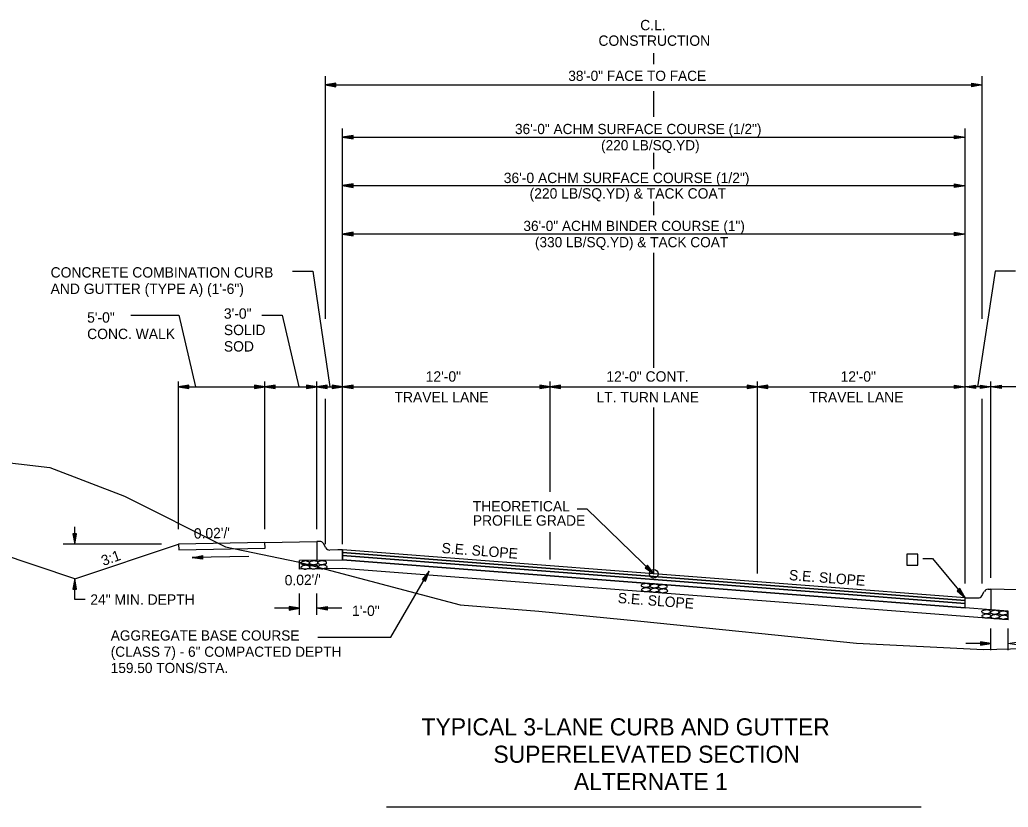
# Model space of a CAD drawing. Extents: x 1001270 to 1003428, y 1840152 to 1842912.
# Drawn here: x 1002318.6 to 1002375.8, y 1842806.4 to 1842851.9 of the extents above; entities that cross this region are included whole.
import ezdxf

# ---------------------------------------------------------------- set-up
doc = ezdxf.new("R2010")
doc.units = 0
for name, color, linetype in [('1', 7, 'Continuous'), ('19', 7, 'Continuous'), ('20', 7, 'Continuous'), ('8', 7, 'Continuous'), ('Level 1', 7, 'Continuous')]:
    doc.layers.add(name, color=color, linetype=linetype)

# ---------------------------------------------------------------- blocks, each defined once
blk = doc.blocks.new('TM')
at = {"layer": '8'}
for p, q in [((-120.309, 21.181), (-119.787, -20.829)), ((0, 0), (-120.309, 21.181)), ((-31.382, 2.945), (-120.176, 10.512)), ((-119.787, -20.829), (0, 0)), ((-119.911, -10.826), (-31.307, -3.057))]:
    blk.add_line(p, q, dxfattribs=at)
blk = doc.blocks.new('ROCKS')
at = {"layer": '1'}
blk.add_spline([(0.013, 0.06), (0.053, 0.053), (0.107, 0.033), (0.133, 0.013), (0.133, -0.007), (0.12, -0.033), (0.107, -0.04), (0.073, -0.053), (0.033, -0.067), (0.013, -0.067), (-0.02, -0.06), (-0.06, -0.053), (-0.087, -0.047), (-0.113, -0.02), (-0.113, -0.007), (-0.107, 0.02), (-0.087, 0.033), (-0.067, 0.047), (-0.033, 0.053), (-0.02, 0.06), (0.013, 0.06)], degree=3, dxfattribs=at)

msp = doc.modelspace()

# ---------------------------------------------------------------- linework, layer by layer
at = {"layer": '19'}
for p, q in [((1002355.292, 1842849.366), (1002355.292, 1842850.017)), ((1002336.292, 1842834.641), (1002336.292, 1842848.676)), ((1002336.892, 1842848.281), (1002336.292, 1842848.176)), ((1002336.892, 1842848.226), (1002336.452, 1842848.191)), ((1002336.892, 1842848.071), (1002336.892, 1842848.281)), ((1002373.692, 1842848.071), (1002373.692, 1842848.281)), ((1002373.692, 1842848.281), (1002374.292, 1842848.176)), ((1002373.692, 1842848.226), (1002374.132, 1842848.191)), ((1002374.292, 1842834.641), (1002374.292, 1842848.676)), ((1002336.292, 1842848.176), (1002374.292, 1842848.176)), ((1002336.292, 1842848.176), (1002336.892, 1842848.071)), ((1002336.452, 1842848.161), (1002336.892, 1842848.121)), ((1002355.292, 1842846.324), (1002355.292, 1842847.806)), ((1002374.292, 1842848.176), (1002373.692, 1842848.071)), ((1002374.132, 1842848.161), (1002373.692, 1842848.121)), ((1002337.292, 1842821.597), (1002337.292, 1842845.649)), ((1002373.292, 1842819.318), (1002373.292, 1842845.649)), ((1002337.892, 1842845.253), (1002337.292, 1842845.149)), ((1002337.292, 1842845.149), (1002337.892, 1842845.043)), ((1002337.292, 1842845.149), (1002373.292, 1842845.149)), ((1002337.892, 1842845.198), (1002337.452, 1842845.164)), ((1002337.452, 1842845.134), (1002337.892, 1842845.093)), ((1002337.892, 1842845.043), (1002337.892, 1842845.253)), ((1002372.692, 1842845.043), (1002372.692, 1842845.253)), ((1002372.692, 1842845.253), (1002373.292, 1842845.149)), ((1002372.692, 1842845.198), (1002373.132, 1842845.164)), ((1002373.292, 1842845.149), (1002372.692, 1842845.043)), ((1002373.132, 1842845.134), (1002372.692, 1842845.093)), ((1002355.292, 1842843.287), (1002355.292, 1842844.251)), ((1002337.892, 1842842.447), (1002337.292, 1842842.342)), ((1002337.292, 1842842.342), (1002337.892, 1842842.237)), ((1002373.292, 1842842.341), (1002337.292, 1842842.341)), ((1002337.892, 1842842.392), (1002337.452, 1842842.357)), ((1002337.452, 1842842.327), (1002337.892, 1842842.287)), ((1002337.892, 1842842.237), (1002337.892, 1842842.447)), ((1002372.692, 1842842.235), (1002372.692, 1842842.445)), ((1002372.692, 1842842.445), (1002373.292, 1842842.34)), ((1002372.692, 1842842.39), (1002373.132, 1842842.355)), ((1002373.292, 1842842.34), (1002372.692, 1842842.235)), ((1002373.132, 1842842.325), (1002372.692, 1842842.285)), ((1002355.292, 1842840.626), (1002355.292, 1842841.416)), ((1002337.892, 1842839.647), (1002337.292, 1842839.542)), ((1002337.892, 1842839.437), (1002337.892, 1842839.647)), ((1002372.692, 1842839.435), (1002372.692, 1842839.645)), ((1002372.692, 1842839.645), (1002373.292, 1842839.54)), ((1002337.292, 1842839.542), (1002337.892, 1842839.437)), ((1002373.292, 1842839.542), (1002337.292, 1842839.542)), ((1002337.892, 1842839.592), (1002337.452, 1842839.557)), ((1002337.452, 1842839.527), (1002337.892, 1842839.487)), ((1002372.692, 1842839.59), (1002373.132, 1842839.555)), ((1002373.292, 1842839.54), (1002372.692, 1842839.435)), ((1002373.132, 1842839.525), (1002372.692, 1842839.485)), ((1002355.292, 1842832.965), (1002355.292, 1842838.453)), ((1002334.382, 1842837.391), (1002335.561, 1842837.391)), ((1002335.561, 1842837.391), (1002336.549, 1842830.699)), ((1002375.033, 1842837.391), (1002374.018, 1842830.699)), ((1002376.212, 1842837.391), (1002375.033, 1842837.391)), ((1002325.033, 1842834.856), (1002327.815, 1842834.856)), ((1002327.815, 1842834.856), (1002328.771, 1842830.699)), ((1002332.618, 1842834.856), (1002333.797, 1842834.856)), ((1002333.797, 1842834.856), (1002334.754, 1842830.699)), ((1002355.292, 1842831.807), (1002355.292, 1842832.965)), ((1002327.792, 1842822.452), (1002327.792, 1842830.999)), ((1002328.392, 1842830.804), (1002327.792, 1842830.699)), ((1002327.792, 1842830.699), (1002337.292, 1842830.699)), ((1002327.792, 1842830.699), (1002328.392, 1842830.594)), ((1002328.392, 1842830.749), (1002327.952, 1842830.714)), ((1002327.952, 1842830.684), (1002328.392, 1842830.644)), ((1002328.392, 1842830.594), (1002328.392, 1842830.804)), ((1002332.192, 1842830.804), (1002332.192, 1842830.594)), ((1002332.792, 1842830.699), (1002332.192, 1842830.804)), ((1002332.632, 1842830.714), (1002332.192, 1842830.749)), ((1002332.192, 1842830.594), (1002332.792, 1842830.699)), ((1002332.192, 1842830.644), (1002332.632, 1842830.684)), ((1002332.792, 1842822.452), (1002332.792, 1842830.999)), ((1002333.392, 1842830.804), (1002332.792, 1842830.699)), ((1002332.792, 1842830.699), (1002333.392, 1842830.594)), ((1002333.392, 1842830.749), (1002332.952, 1842830.714)), ((1002332.952, 1842830.684), (1002333.392, 1842830.644)), ((1002333.392, 1842830.594), (1002333.392, 1842830.804)), ((1002335.192, 1842830.804), (1002335.192, 1842830.594)), ((1002335.792, 1842830.699), (1002335.192, 1842830.804)), ((1002335.632, 1842830.714), (1002335.192, 1842830.749)), ((1002335.192, 1842830.594), (1002335.792, 1842830.699)), ((1002335.192, 1842830.644), (1002335.632, 1842830.684)), ((1002335.792, 1842822.452), (1002335.792, 1842830.999)), ((1002336.392, 1842830.804), (1002335.792, 1842830.699)), ((1002335.792, 1842830.699), (1002336.392, 1842830.594)), ((1002336.392, 1842830.749), (1002335.952, 1842830.714)), ((1002335.952, 1842830.684), (1002336.392, 1842830.644)), ((1002336.392, 1842830.594), (1002336.392, 1842830.804)), ((1002336.692, 1842830.804), (1002336.692, 1842830.594)), ((1002337.292, 1842830.699), (1002336.692, 1842830.804)), ((1002337.132, 1842830.714), (1002336.692, 1842830.749)), ((1002336.692, 1842830.594), (1002337.292, 1842830.699)), ((1002336.692, 1842830.644), (1002337.132, 1842830.684)), ((1002337.892, 1842830.804), (1002337.292, 1842830.699)), ((1002337.292, 1842830.699), (1002337.892, 1842830.594)), ((1002337.292, 1842830.699), (1002349.292, 1842830.699)), ((1002337.892, 1842830.749), (1002337.452, 1842830.714)), ((1002337.452, 1842830.684), (1002337.892, 1842830.644)), ((1002337.892, 1842830.594), (1002337.892, 1842830.804)), ((1002348.692, 1842830.804), (1002348.692, 1842830.594)), ((1002349.292, 1842830.699), (1002348.692, 1842830.804)), ((1002349.132, 1842830.714), (1002348.692, 1842830.749)), ((1002348.692, 1842830.594), (1002349.292, 1842830.699)), ((1002348.692, 1842830.644), (1002349.132, 1842830.684)), ((1002349.292, 1842824.616), (1002349.292, 1842830.999)), ((1002349.892, 1842830.804), (1002349.292, 1842830.699)), ((1002349.292, 1842830.699), (1002349.892, 1842830.594)), ((1002349.292, 1842830.699), (1002361.292, 1842830.699)), ((1002349.892, 1842830.749), (1002349.452, 1842830.714)), ((1002349.452, 1842830.684), (1002349.892, 1842830.644)), ((1002349.892, 1842830.594), (1002349.892, 1842830.804)), ((1002360.692, 1842830.804), (1002360.692, 1842830.594)), ((1002361.292, 1842830.699), (1002360.692, 1842830.804)), ((1002361.132, 1842830.714), (1002360.692, 1842830.749)), ((1002360.692, 1842830.594), (1002361.292, 1842830.699)), ((1002360.692, 1842830.644), (1002361.132, 1842830.684)), ((1002361.292, 1842819.894), (1002361.292, 1842830.999)), ((1002361.892, 1842830.804), (1002361.292, 1842830.699)), ((1002361.292, 1842830.699), (1002361.892, 1842830.594)), ((1002361.292, 1842830.699), (1002373.292, 1842830.699)), ((1002361.892, 1842830.749), (1002361.452, 1842830.714)), ((1002361.452, 1842830.684), (1002361.892, 1842830.644)), ((1002361.892, 1842830.594), (1002361.892, 1842830.804)), ((1002372.692, 1842830.594), (1002372.692, 1842830.804)), ((1002372.692, 1842830.804), (1002373.292, 1842830.699)), ((1002372.692, 1842830.749), (1002373.132, 1842830.714)), ((1002373.292, 1842830.699), (1002372.692, 1842830.594)), ((1002373.132, 1842830.684), (1002372.692, 1842830.644)), ((1002373.292, 1842830.699), (1002373.892, 1842830.804)), ((1002382.792, 1842830.699), (1002373.292, 1842830.699)), ((1002373.892, 1842830.594), (1002373.292, 1842830.699)), ((1002373.452, 1842830.714), (1002373.892, 1842830.749)), ((1002373.892, 1842830.644), (1002373.452, 1842830.684)), ((1002373.892, 1842830.804), (1002373.892, 1842830.594)), ((1002374.192, 1842830.594), (1002374.192, 1842830.804)), ((1002374.192, 1842830.804), (1002374.792, 1842830.699)), ((1002374.192, 1842830.749), (1002374.632, 1842830.714)), ((1002374.792, 1842830.699), (1002374.192, 1842830.594)), ((1002374.632, 1842830.684), (1002374.192, 1842830.644)), ((1002374.792, 1842819.647), (1002374.792, 1842830.999)), ((1002374.792, 1842830.699), (1002375.392, 1842830.804)), ((1002375.392, 1842830.594), (1002374.792, 1842830.699)), ((1002374.952, 1842830.714), (1002375.392, 1842830.749)), ((1002375.392, 1842830.644), (1002374.952, 1842830.684)), ((1002375.392, 1842830.804), (1002375.392, 1842830.594)), ((1002336.292, 1842821.597), (1002336.292, 1842830.004)), ((1002374.292, 1842819.318), (1002374.292, 1842830.004)), ((1002355.292, 1842819.882), (1002355.292, 1842829.511)), ((1002321.796, 1842819.593), (1002299.713, 1842826.954)), ((1002321.796, 1842821.593), (1002321.796, 1842822.596)), ((1002321.901, 1842822.193), (1002321.691, 1842822.193)), ((1002321.691, 1842822.193), (1002321.796, 1842821.593)), ((1002321.741, 1842822.193), (1002321.781, 1842821.753)), ((1002321.796, 1842821.593), (1002321.901, 1842822.193)), ((1002321.811, 1842821.753), (1002321.846, 1842822.193)), ((1002349.292, 1842820.699), (1002349.292, 1842822.288)), ((1002326.807, 1842821.593), (1002321.126, 1842821.593)), ((1002321.796, 1842819.593), (1002327.795, 1842821.593)), ((1002332.794, 1842821.693), (1002327.795, 1842821.593)), ((1002327.795, 1842821.593), (1002327.808, 1842821.26)), ((1002327.808, 1842821.26), (1002332.807, 1842821.36)), ((1002332.794, 1842821.693), (1002335.792, 1842821.753)), ((1002332.807, 1842821.36), (1002332.794, 1842821.693)), ((1002332.794, 1842821.693), (1002332.794, 1842821.693)), ((1002335.959, 1842821.753), (1002335.792, 1842821.753)), ((1002335.792, 1842821.753), (1002335.792, 1842821.419)), ((1002335.792, 1842821.419), (1002335.792, 1842821.238)), ((1002336.321, 1842821.377), (1002336.175, 1842821.628)), ((1002335.792, 1842821.238), (1002335.792, 1842820.658)), ((1002337.008, 1842821.262), (1002336.542, 1842821.253)), ((1002337.292, 1842821.268), (1002337.008, 1842821.262)), ((1002337.008, 1842821.262), (1002337.008, 1842821.262)), ((1002337.008, 1842821.262), (1002337.008, 1842821.262)), ((1002335.792, 1842820.658), (1002334.792, 1842820.638)), ((1002334.792, 1842820.138), (1002334.792, 1842820.638)), ((1002335.792, 1842820.658), (1002337.292, 1842820.688)), ((1002354.934, 1842820.374), (1002354.789, 1842820.223)), ((1002354.789, 1842820.223), (1002355.292, 1842819.882)), ((1002354.823, 1842820.254), (1002355.166, 1842819.983)), ((1002355.185, 1842820), (1002354.9, 1842820.332)), ((1002355.292, 1842819.882), (1002354.934, 1842820.374)), ((1002337.255, 1842820.187), (1002334.792, 1842820.138)), ((1002340.069, 1842816.205), (1002342.291, 1842820.022)), ((1002342.291, 1842820.022), (1002341.899, 1842819.556)), ((1002342.201, 1842819.89), (1002341.947, 1842819.532)), ((1002342.038, 1842819.477), (1002342.225, 1842819.876)), ((1002342.08, 1842819.452), (1002342.291, 1842820.022)), ((1002321.796, 1842819.593), (1002321.691, 1842818.993)), ((1002321.781, 1842819.433), (1002321.746, 1842818.993)), ((1002321.901, 1842818.993), (1002321.796, 1842819.593)), ((1002321.796, 1842818.387), (1002321.796, 1842819.593)), ((1002321.851, 1842818.993), (1002321.811, 1842819.433)), ((1002341.899, 1842819.556), (1002342.08, 1842819.452)), ((1002321.691, 1842818.993), (1002321.901, 1842818.993)), ((1002334.792, 1842817.503), (1002334.792, 1842818.741)), ((1002335.792, 1842817.503), (1002335.792, 1842818.741)), ((1002372.994, 1842819.027), (1002372.833, 1842818.894)), ((1002372.833, 1842818.894), (1002373.292, 1842818.496)), ((1002372.87, 1842818.921), (1002373.179, 1842818.611)), ((1002373.2, 1842818.625), (1002372.956, 1842818.989)), ((1002373.292, 1842818.496), (1002372.994, 1842819.027)), ((1002373.292, 1842818.496), (1002373.576, 1842818.49)), ((1002373.576, 1842818.49), (1002373.576, 1842818.49)), ((1002373.576, 1842818.49), (1002373.576, 1842818.49)), ((1002373.576, 1842818.49), (1002374.042, 1842818.481)), ((1002374.263, 1842818.605), (1002374.409, 1842818.856)), ((1002374.626, 1842818.981), (1002374.792, 1842818.981)), ((1002374.792, 1842818.981), (1002374.792, 1842818.647)), ((1002377.793, 1842818.921), (1002374.792, 1842818.981)), ((1002374.792, 1842818.647), (1002374.792, 1842818.466)), ((1002322.396, 1842818.387), (1002321.796, 1842818.387)), ((1002334.192, 1842817.986), (1002334.192, 1842817.776)), ((1002334.792, 1842817.881), (1002334.192, 1842817.986)), ((1002334.192, 1842817.986), (1002334.192, 1842817.776)), ((1002334.792, 1842817.881), (1002334.192, 1842817.986)), ((1002334.632, 1842817.896), (1002334.192, 1842817.931)), ((1002334.632, 1842817.896), (1002334.192, 1842817.931)), ((1002335.792, 1842817.881), (1002336.392, 1842817.986)), ((1002335.792, 1842817.881), (1002336.392, 1842817.986)), ((1002335.952, 1842817.896), (1002336.392, 1842817.931)), ((1002335.952, 1842817.896), (1002336.392, 1842817.931)), ((1002336.392, 1842817.986), (1002336.392, 1842817.776)), ((1002336.392, 1842817.986), (1002336.392, 1842817.776)), ((1002373.292, 1842818.162), (1002373.292, 1842818.162)), ((1002373.292, 1842818.162), (1002373.292, 1842818.162)), ((1002373.292, 1842818.162), (1002373.292, 1842818.162)), ((1002373.292, 1842817.912), (1002373.292, 1842818.162)), ((1002374.792, 1842818.466), (1002374.792, 1842817.788)), ((1002334.792, 1842817.881), (1002333.343, 1842817.881)), ((1002334.792, 1842817.881), (1002333.343, 1842817.881)), ((1002334.192, 1842817.776), (1002334.792, 1842817.881)), ((1002334.192, 1842817.776), (1002334.792, 1842817.881)), ((1002334.192, 1842817.826), (1002334.632, 1842817.866)), ((1002334.192, 1842817.826), (1002334.632, 1842817.866)), ((1002336.392, 1842817.776), (1002335.792, 1842817.881)), ((1002337.241, 1842817.881), (1002335.792, 1842817.881)), ((1002336.392, 1842817.776), (1002335.792, 1842817.881)), ((1002337.241, 1842817.881), (1002335.792, 1842817.881)), ((1002336.392, 1842817.826), (1002335.952, 1842817.866)), ((1002336.392, 1842817.826), (1002335.952, 1842817.866)), ((1002374.792, 1842817.788), (1002373.292, 1842817.903)), ((1002375.792, 1842817.22), (1002375.792, 1842817.711)), ((1002335.855, 1842816.205), (1002340.069, 1842816.205)), ((1002374.792, 1842815.465), (1002374.792, 1842816.703)), ((1002375.792, 1842815.465), (1002375.792, 1842816.703)), ((1002374.792, 1842815.843), (1002373.343, 1842815.843)), ((1002374.792, 1842815.843), (1002373.343, 1842815.843)), ((1002374.192, 1842815.948), (1002374.192, 1842815.738)), ((1002374.792, 1842815.843), (1002374.192, 1842815.948)), ((1002374.192, 1842815.948), (1002374.192, 1842815.738)), ((1002374.792, 1842815.843), (1002374.192, 1842815.948)), ((1002374.632, 1842815.858), (1002374.192, 1842815.893)), ((1002374.632, 1842815.858), (1002374.192, 1842815.893)), ((1002374.192, 1842815.738), (1002374.792, 1842815.843)), ((1002374.192, 1842815.738), (1002374.792, 1842815.843)), ((1002374.192, 1842815.788), (1002374.632, 1842815.828)), ((1002374.192, 1842815.788), (1002374.632, 1842815.828)), ((1002375.792, 1842815.843), (1002376.392, 1842815.948)), ((1002375.792, 1842815.843), (1002376.392, 1842815.948)), ((1002376.392, 1842815.738), (1002375.792, 1842815.843)), ((1002376.392, 1842815.738), (1002375.792, 1842815.843)), ((1002370.755, 1842806.367), (1002339.829, 1842806.367))]:
    msp.add_line(p, q, dxfattribs=at)
for points in [[(1002312.752, 1842826.926), (1002320.354, 1842826.025), (1002324.665, 1842824.376), (1002330.512, 1842821.441), (1002334.696, 1842820.564), (1002344.087, 1842818.08), (1002348.635, 1842817.711), (1002354.534, 1842817.137), (1002367.007, 1842815.856), (1002374.354, 1842815.492), (1002376.7, 1842815.553), (1002380.574, 1842815.492), (1002390.464, 1842814.462), (1002395.954, 1842814.756)], [(1002350.849, 1842823.63), (1002351.419, 1842823.63), (1002355.292, 1842819.882)], [(1002337.292, 1842820.688), (1002337.292, 1842820.851), (1002337.292, 1842821.101), (1002337.292, 1842821.268)], [(1002373.292, 1842818.496), (1002355.292, 1842819.882), (1002337.292, 1842821.268)], [(1002373.292, 1842818.329), (1002355.292, 1842819.715), (1002337.292, 1842821.101)], [(1002373.292, 1842818.162), (1002355.292, 1842819.548), (1002337.292, 1842820.934)], [(1002373.292, 1842818.162), (1002337.292, 1842820.934), (1002337.292, 1842820.684)], [(1002370.565, 1842820.374), (1002370.565, 1842821.015), (1002369.924, 1842821.015), (1002369.924, 1842820.374), (1002370.565, 1842820.374)], [(1002369.928, 1842820.37), (1002370.569, 1842820.37), (1002370.569, 1842821.012), (1002369.928, 1842821.012), (1002369.928, 1842820.37)], [(1002373.292, 1842817.912), (1002355.292, 1842819.298), (1002337.292, 1842820.684)], [(1002337.292, 1842820.684), (1002373.292, 1842817.912)], [(1002370.849, 1842820.76), (1002371.419, 1842820.76), (1002373.292, 1842818.496)], [(1002375.792, 1842817.22), (1002355.292, 1842818.798), (1002337.255, 1842820.187)], [(1002373.292, 1842817.903), (1002373.292, 1842818.079), (1002373.292, 1842818.329), (1002373.292, 1842818.496)], [(1002375.792, 1842817.711), (1002374.792, 1842817.788)]]:
    msp.add_lwpolyline(points, dxfattribs=at)
for points in [[(1002337.292, 1842821.268), (1002337.292, 1842821.101), (1002373.292, 1842818.329), (1002373.292, 1842818.496)], [(1002337.292, 1842821.101), (1002337.292, 1842820.934), (1002373.292, 1842818.162), (1002373.292, 1842818.329)]]:
    msp.add_lwpolyline(points, close=True, dxfattribs=at)
msp.add_circle((1002355.292, 1842819.882), 0.25, dxfattribs=at)
for centre, start, end in [((1002335.959, 1842821.503), 30.1619, 90), ((1002336.537, 1842821.503), 210.1635, 271.1458), ((1002374.047, 1842818.731), 268.8542, 329.8365), ((1002374.626, 1842818.731), 90, 149.8381)]:
    msp.add_arc(centre, 0.25, start, end, dxfattribs=at)
at = {"layer": '20'}
msp.add_line((1002331.862, 1842820.878), (1002328.592, 1842820.813), dxfattribs=at)

# ---------------------------------------------------------------- block references
at = {"layer": '19', "xscale": 0.0050063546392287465, "yscale": -0.0050063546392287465, "rotation": -178.8781640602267}
msp.add_blockref('TM', (1002328.591, 1842820.81), dxfattribs=at)
at = {"layer": 'Level 1', "xscale": 2.0116542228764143, "yscale": -2.0116542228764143, "rotation": -178.25539552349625}
for p in [(1002335.14, 1842820.515), (1002335.155, 1842820.267), (1002335.636, 1842820.524), (1002335.651, 1842820.277), (1002336.119, 1842820.529), (1002336.144, 1842820.285), (1002354.843, 1842819.213), (1002354.859, 1842818.966), (1002355.335, 1842819.183), (1002355.35, 1842818.935), (1002355.823, 1842819.141), (1002355.847, 1842818.897), (1002374.54, 1842817.689), (1002374.556, 1842817.442), (1002375.032, 1842817.659), (1002375.047, 1842817.411), (1002375.52, 1842817.617), (1002375.544, 1842817.373)]:
    msp.add_blockref('ROCKS', p, dxfattribs=at)

# ---------------------------------------------------------------- texts
at = {"layer": '19'}
for s, height, p in [('C.L.', 0.6, (1002354.504, 1842851.335)), ('CONSTRUCTION', 0.6, (1002352.088, 1842850.435)), ('38\'-0" FACE TO FACE', 0.59001, (1002350.344, 1842848.406)), ('36\'-0" ACHM SURFACE COURSE (1/2")', 0.59001, (1002347.26, 1842845.327)), ('(220 LB/SQ.YD)', 0.59001, (1002352.24, 1842844.387)), ('36\'-0 ACHM SURFACE COURSE (1/2")', 0.6, (1002346.61, 1842842.492)), ('(220 LB/SQ.YD) & TACK COAT', 0.6, (1002348.105, 1842841.592)), ('36\'-0" ACHM BINDER COURSE (1")', 0.59001, (1002347.747, 1842839.718)), ('(330 LB/SQ.YD) & TACK COAT', 0.59001, (1002348.414, 1842838.778)), ('12\'-0"', 0.6, (1002342.095, 1842830.999)), ('12\'-0" CONT.', 0.6, (1002352.547, 1842830.999)), ('12\'-0"', 0.6, (1002366.095, 1842830.999)), ('TRAVEL LANE', 0.6, (1002340.292, 1842829.799)), ('LT. TURN LANE', 0.6, (1002351.976, 1842829.799)), ('TRAVEL LANE', 0.6, (1002364.292, 1842829.799)), ('24" MIN. DEPTH', 0.6, (1002322.696, 1842818.087))]:
    msp.add_text(s, height=height, dxfattribs=at).set_placement(p)
for s, height, rotation, p in [('CONCRETE COMBINATION CURB', 0.6, 360, (1002320.399, 1842837.023)), ('AND GUTTER (TYPE A) (1\'-6")', 0.6, 360, (1002320.399, 1842836.073)), ('3\'-0"', 0.6, 360, (1002330.422, 1842834.641)), ('5\'-0"', 0.6, 360, (1002322.512, 1842834.413)), ('CONC. WALK', 0.6, 360, (1002322.512, 1842833.463)), ('SOLID ', 0.6, 360, (1002330.422, 1842833.691)), ('SOD', 0.6, 360, (1002330.422, 1842832.741)), ('THEORETICAL', 0.6, 360, (1002344.819, 1842823.489)), ('PROFILE GRADE', 0.6, 360, (1002344.819, 1842822.664)), ("0.02'/'", 0.6, 1.1496, (1002328.69, 1842821.911)), ('S.E. SLOPE', 0.6, 355.5967, (1002342.999, 1842821.084)), ('3:1', 0.6, 19.5057, (1002323.453, 1842820.327)), ("0.02'/'", 0.6, 1.1419, (1002333.945, 1842819.206)), ('S.E. SLOPE', 0.6, 355.5967, (1002363.092, 1842819.517)), ('S.E. SLOPE', 0.6, 355.5967, (1002353.19, 1842818.19)), ('1\'-0"', 0.6, 360, (1002337.835, 1842817.438)), ('AGGREGATE BASE COURSE', 0.59001, 359.9954, (1002323.876, 1842816.014)), ('(CLASS 7) - 6" COMPACTED DEPTH', 0.59001, 359.9954, (1002323.876, 1842815.074)), ('159.50 TONS/STA.', 0.59001, 359.9954, (1002323.876, 1842814.134)), ('TYPICAL 3-LANE CURB AND GUTTER ', 0.98999, 359.9954, (1002341.856, 1842810.525)), ('SUPERELEVATED SECTION', 0.98999, 359.9954, (1002346.011, 1842808.94)), ('ALTERNATE 1', 0.98999, 359.9954, (1002350.668, 1842807.356))]:
    msp.add_text(s, height=height, rotation=rotation, dxfattribs=at).set_placement(p)

doc.saveas('drawing.dxf')
